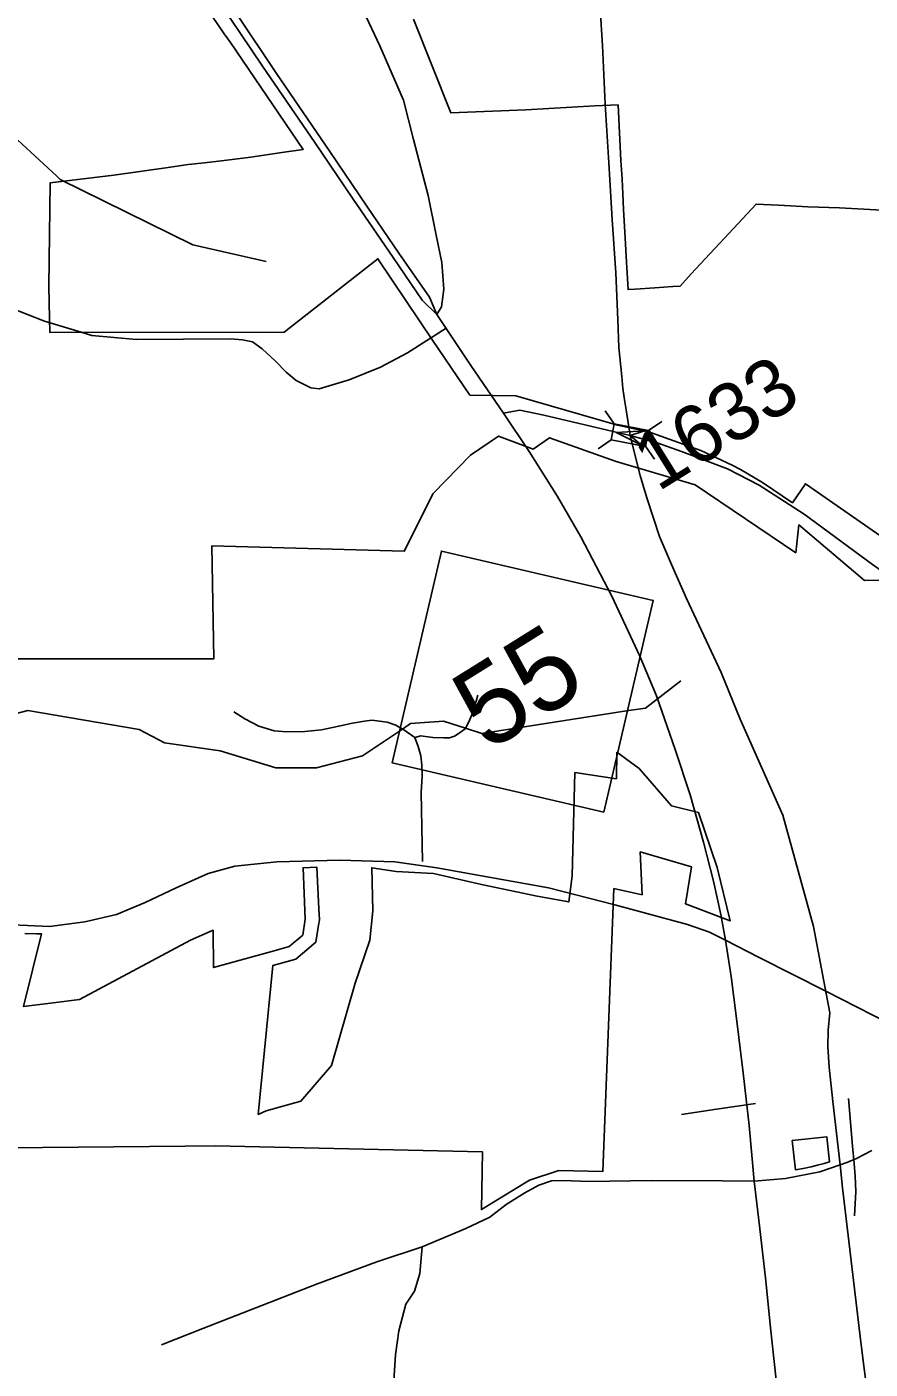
# Model space of a CAD drawing. Extents: x 2001466 to 31450019, y -30647475 to 847247.
# Drawn here: x 31421069 to 31424722, y -30638422 to -30632608 of the extents above; entities that cross this region are included whole.
import ezdxf

# ---------------------------------------------------------------- set-up
doc = ezdxf.new("R2010")
doc.units = 0
for name, color, linetype in [('Exist Boundary Political City Limit New', 7, 'Continuous'), ('Exist Boundary Political City Limit New Hole', 7, 'Continuous'), ('Exist Hydrographic Creek Single Shore', 7, 'Continuous'), ('Exist Railroad Mainline', 7, 'Continuous'), ('Exist Railroad Siding', 7, 'Continuous'), ('Exist Road Non-System Type 51', 7, 'Continuous'), ('Exist Road Primary NC Shield CELL', 7, 'Continuous'), ('Exist Road Primary NC Shield Number Label', 7, 'Continuous'), ('Exist Road Primary NC UnDivided 4 Lane Attributed', 7, 'Continuous'), ('Exist Road Secondary Structure Standard Bridge Attributed CELL', 7, 'Continuous'), ('Exist Road Secondary Structure Standard Bridge CELL', 7, 'Continuous'), ('Exist Road Secondary Type 41 Attributed', 7, 'Continuous'), ('Exist Road Secondary Type 51 Attributed', 7, 'Continuous'), ('Exist Road Secondary Type 51 Number Label', 7, 'Continuous'), ('Map Preparation Boundary City Limit Buffer Line', 7, 'Continuous')]:
    doc.layers.add(name, color=color, linetype=linetype)

msp = doc.modelspace()

# ---------------------------------------------------------------- linework, layer by layer
at = {"layer": 'Exist Boundary Political City Limit New'}
for points in [[(31424867.6, -30634883), (31424442.1, -30634586.8), (31424385.5, -30634669.2), (31424256.5, -30634581.6), (31424160.6, -30634525.9), (31424124.9, -30634506.9), (31423988.3, -30634442.6), (31423774.6, -30634366.6), (31423734.8, -30634355.8), (31423628.3, -30634332.5), (31423187.5, -30634206), (31422988.8, -30634203.9), (31422827.1, -30633965.5), (31422770.1, -30633881.4), (31422590.4, -30633612.5), (31422183.6, -30633930.3), (31421169.6, -30633932.1), (31421167.1, -30633871.6), (31421164.5, -30633730.9), (31421170.9, -30633283.6), (31421446.5, -30633251), (31421681.5, -30633217.4), (31421768.4, -30633204.4), (31421839.6, -30633197.1), (31421923.4, -30633186.6), (31422038.9, -30633171.8), (31422174.6, -30633153), (31422265.6, -30633140), (31421951.3, -30632676.3), (31421924.8, -30632638.3), (31421515.6, -30632036.3)], [(31422744.8, -30632575.1), (31422905.6, -30632979.8), (31423230.6, -30632967), (31423529.9, -30632950.5), (31423630.4, -30632946.5), (31423642.1, -30633187.4), (31423647.9, -30633267.3), (31423651.6, -30633331), (31423654.4, -30633399.1), (31423658.4, -30633472.8), (31423663.1, -30633547.9), (31423667.4, -30633627.5), (31423671.6, -30633697.9), (31423673.8, -30633746.1), (31423704.6, -30633744.3), (31423790.1, -30633738.5), (31423866.8, -30633732.5), (31423899.1, -30633730.7), (31423946.9, -30633678.3), (31424150.9, -30633460.5)], [(31424150.9, -30633460.5), (31424228.1, -30633375.6), (31424325.1, -30633381.1), (31424377.1, -30633383.4), (31424452.4, -30633387.3), (31424588.8, -30633391.9), (31425590.1, -30633446.9)], [(31424432, -30637552.5), (31424398.5, -30637558.1), (31424384.6, -30637431.4), (31424533.9, -30637415.1), (31424545.5, -30637524), (31424523.5, -30637530.9), (31424494.4, -30637538.5), (31424466, -30637545.8), (31424432, -30637552.5)]]:
    msp.add_lwpolyline(points, dxfattribs=at)
at = {"layer": 'Exist Boundary Political City Limit New Hole'}
for points in [[(31424894.1, -30635004.9), (31424697.1, -30635005.4), (31424412.9, -30634765.4), (31424399.6, -30634885.4), (31423964.4, -30634592.1), (31423622.4, -30634489.9), (31423333.8, -30634387.7), (31423262.6, -30634436.6), (31423112.8, -30634380.3), (31422991.5, -30634462.6), (31422829.1, -30634629.8), (31422704, -30634879), (31421870.4, -30634856.5), (31421879.3, -30635345.4), (31420751.3, -30635345.4)], [(31421060.6, -30636535.5), (31421111.3, -30636536.5), (31421132.4, -30636536.1), (31421055.3, -30636851.3), (31421183.8, -30636835.3), (31421298, -30636821.1), (31421778.8, -30636563.2), (31421876.5, -30636520.6), (31421878.1, -30636682.3), (31422140.1, -30636609.5), (31422205.6, -30636591.3), (31422264.8, -30636541.9), (31422275.6, -30636472.6), (31422265.9, -30636249.9), (31422325.9, -30636247.5), (31422334.1, -30636428.3), (31422336.4, -30636476.1), (31422333, -30636498), (31422320.9, -30636572.9), (31422234.3, -30636645.5), (31422135, -30636672.9), (31422072.1, -30637318.6), (31422106.3, -30637302.1), (31422256.6, -30637260.8), (31422389.1, -30637106.8), (31422491, -30636750.4), (31422554.8, -30636563.8), (31422567.4, -30636436.5), (31422563.1, -30636249.8), (31422669.3, -30636266.8), (31422830.6, -30636275.3), (31423038.5, -30636322), (31423280.5, -30636372.8), (31423416.3, -30636398.3), (31423431.5, -30636285.6), (31423443.1, -30635837.7), (31423622.9, -30635864.6), (31423625.1, -30635750.1), (31423721.9, -30635819.7), (31423861.1, -30635981.5), (31423978, -30636010.6), (31424058.9, -30636248.8), (31424115.1, -30636480.1), (31423921.9, -30636406), (31423948.8, -30636246.5), (31423726.4, -30636181.3), (31423735.3, -30636367.8)], [(31423735.3, -30636367.8), (31423612, -30636340.1), (31423564.9, -30637564.9), (31423373.9, -30637560.6), (31423246.5, -30637603.1), (31423038.5, -30637730.3), (31423042.8, -30637480.1), (31421885.8, -30637454.9), (31421755.5, -30637456.1), (31420673, -30637466.5), (31420678.9, -30637861.3)]]:
    msp.add_lwpolyline(points, dxfattribs=at)
at = {"layer": 'Exist Hydrographic Creek Single Shore'}
for points in [[(31421197.3, -30633253.6), (31420805.5, -30632892.7), (31419980.6, -30632360.8), (31419855.7, -30632328.6), (31419763.6, -30632234.9), (31419527.6, -30632112.9)], [(31422105.5, -30633624.8), (31421788.5, -30633552.7), (31421213.5, -30633268.7), (31421197.3, -30633253.6)], [(31423902.8, -30635439.9), (31423748.6, -30635558.2), (31423666.8, -30635570.9)], [(31422696.2, -30635649.8), (31422523.6, -30635766), (31422323.5, -30635817.7), (31422148.6, -30635817.4), (31421906.6, -30635743.6), (31421665.7, -30635709.1), (31421556.6, -30635651.1), (31421073.5, -30635569.1), (31420665.6, -30635675.6), (31420205, -30635659)], [(31423666.8, -30635570.9), (31423040.6, -30635668.3), (31422969.2, -30635645.8)], [(31422969.2, -30635645.8), (31422873.6, -30635615.7), (31422731.5, -30635625.9), (31422696.2, -30635649.8)]]:
    msp.add_lwpolyline(points, dxfattribs=at)
at = {"layer": 'Exist Railroad Mainline'}
for points in [[(31423682.2, -30634377.4), (31423665.2, -30634267.5), (31423659.5, -30634231.8), (31423650.5, -30634174.5), (31423646, -30634121.9), (31423633.5, -30633996.6), (31423629, -30633877.7), (31423620.5, -30633672.8), (31423605, -30633442.7), (31423589.6, -30633196.7), (31423574.4, -30632942.8), (31423563, -30632688.9), (31423543.8, -30632394.9)], [(31424531.9, -30636794.8), (31424476.8, -30636504.2), (31424344.4, -30636022.2), (31424158.8, -30635606.6), (31424077.3, -30635405), (31423926.7, -30635083.3), (31423861, -30634936), (31423810.1, -30634815.6), (31423784.1, -30634736.3), (31423754.6, -30634648), (31423726.3, -30634550.6), (31423701.4, -30634454.9), (31423682.2, -30634377.4)], [(31424592.7, -30637537.3), (31424559.8, -30637262.1), (31424544.9, -30637113.8), (31424538.7, -30637025.7), (31424540.1, -30636953.7), (31424547.7, -30636877.9), (31424531.9, -30636794.8)], [(31424715.1, -30638567.4), (31424682.5, -30638304.7), (31424602.2, -30637637), (31424592.7, -30637537.3)]]:
    msp.add_lwpolyline(points, dxfattribs=at)
at = {"layer": 'Exist Railroad Siding'}
for points in [[(31424652.4, -30637531.4), (31424645.9, -30637455.9), (31424628.1, -30637249.5)], [(31424653.7, -30637758.1), (31424659.8, -30637652.2), (31424657.2, -30637586.1), (31424652.4, -30637531.4)]]:
    msp.add_lwpolyline(points, dxfattribs=at)
at = {"layer": 'Exist Road Non-System Type 51'}
for p, q in [((31421175, -30633892), (31421247.3, -30633913.5)), ((31424226.1, -30637270.8), (31424056.9, -30637296)), ((31424056.9, -30637296), (31423905.4, -30637318.6))]:
    msp.add_line(p, q, dxfattribs=at)
for points in [[(31419816.9, -30633407.9), (31419909.2, -30633417.7), (31420052.4, -30633426.1), (31420164.8, -30633437.4), (31420282.7, -30633459.8), (31420369.8, -30633482.3), (31420440, -30633507.6), (31420496.2, -30633535.7), (31420590.7, -30633576.5), (31420719.4, -30633668.5), (31420832.8, -30633751.3), (31420998.2, -30633824.9), (31421145.3, -30633883.1), (31421175, -30633892)], [(31421247.3, -30633913.5), (31421305.1, -30633930.8), (31421350.7, -30633944.4), (31421543.7, -30633962.6), (31421950.9, -30633959.8), (31422003.4, -30633964.3), (31422046.3, -30633972), (31422089.2, -30634002.7), (31422145.9, -30634056.3), (31422192.6, -30634103.8), (31422235.5, -30634139.1), (31422299.9, -30634171.3), (31422335.6, -30634176.1), (31422466, -30634136.3), (31422601, -30634082.2), (31422718.5, -30634020.3), (31422885.4, -30633913.5)], [(31422969.2, -30635645.8), (31422984.2, -30635618), (31422996.3, -30635588.1), (31423008.4, -30635554.1), (31423022.4, -30635502.2)], [(31421966.4, -30635575.2), (31422014.2, -30635605.4), (31422074.2, -30635637.4), (31422140.2, -30635657.6), (31422196.1, -30635661.9), (31422274.1, -30635660.1), (31422346.1, -30635652.2), (31422420.2, -30635636.5), (31422480.3, -30635624.5), (31422532.3, -30635614.8), (31422564.2, -30635610.8), (31422596.3, -30635614.9), (31422630.2, -30635619), (31422668.1, -30635633.2), (31422696.2, -30635649.8)], [(31422696.2, -30635649.8), (31422702.1, -30635653.3), (31422750.1, -30635685.2)], [(31422750.1, -30635685.2), (31422776, -30635679.4), (31422828.1, -30635685.6), (31422874, -30635687.8), (31422900, -30635687.7), (31422922, -30635679.7), (31422938, -30635669.9), (31422968, -30635647.9), (31422969.2, -30635645.8)], [(31422750.1, -30635685.2), (31422763.8, -30635725.3), (31422775.8, -30635765.4), (31422779.8, -30635805.5), (31422781.6, -30635853.3), (31422777.4, -30635923.4), (31422783.8, -30636222.9)]]:
    msp.add_lwpolyline(points, dxfattribs=at)
at = {"layer": 'Exist Road Primary NC Shield CELL'}
msp.add_lwpolyline([(31423569.2, -30636009.4), (31423782.4, -30635092), (31422864.9, -30634878.8), (31422651.8, -30635796.2), (31423569.2, -30636009.4)], dxfattribs=at)
at = {"layer": 'Exist Road Primary NC UnDivided 4 Lane Attributed'}
for points in [[(31422845.4, -30633853.5), (31422781.9, -30633792), (31422655.5, -30633606.5), (31422480.2, -30633350.5), (31422317.2, -30633109.4), (31422090.6, -30632778.7), (31421902.2, -30632500), (31421771.6, -30632304.7), (31421711.3, -30632215.5)], [(31422845.4, -30633853.5), (31422813.3, -30633778.3), (31422680.2, -30633587.6), (31422541.9, -30633384.9), (31422381.5, -30633147.8), (31422151, -30632809.9), (31421976.3, -30632548.7), (31421825, -30632325.2), (31421737.4, -30632197.1)], [(31423133.8, -30634281.1), (31422992.4, -30634074.2), (31422845.4, -30633853.5)], [(31424095.8, -30636564), (31424076, -30636452.8), (31424044, -30636308.3), (31423999.8, -30636138.6), (31423943.1, -30635934.7), (31423877.2, -30635737.7), (31423797.1, -30635505.9), (31423724.6, -30635333.6), (31423603.6, -30635073.5), (31423468.3, -30634816.5), (31423367.5, -30634642.5), (31423245.1, -30634447.3), (31423133.8, -30634281.1)], [(31424220.4, -30637608), (31424198.1, -30637366.1), (31424171.9, -30637138.5), (31424143.7, -30636903.1), (31424120.7, -30636721.5), (31424095.8, -30636564)], [(31424905.9, -30643922.8), (31424855.6, -30643460.2), (31424811.8, -30643051.4), (31424758, -30642545.7), (31424735, -30642339), (31424713.8, -30642139.9), (31424653.5, -30641574.3), (31424601.3, -30641107.1), (31424571.7, -30640818.1), (31424541.8, -30640543), (31424509.5, -30640240.2), (31424484.9, -30640017.4), (31424461.1, -30639826.8), (31424431.9, -30639547.8), (31424414.3, -30639386.5), (31424400.5, -30639243.5), (31424381.3, -30639066), (31424360.1, -30638870), (31424337.1, -30638669.5), (31424315.6, -30638468.1), (31424291, -30638242.2), (31424270.3, -30638039.3), (31424243.4, -30637800.3), (31424220.4, -30637608)]]:
    msp.add_lwpolyline(points, dxfattribs=at)
at = {"layer": 'Exist Road Secondary Structure Standard Bridge Attributed CELL'}
msp.add_lwpolyline([(31423682.2, -30634377.4), (31423744.1, -30634357.7), (31423622.4, -30634365.2), (31423731.6, -30634419.6), (31423682.2, -30634377.4)], dxfattribs=at)
at = {"layer": 'Exist Road Secondary Structure Standard Bridge CELL'}
for p, q in [((31423574.9, -30634270.8), (31423613.8, -30634327.8)), ((31423762.2, -30634356), (31423819.2, -30634317.1)), ((31423543.7, -30634436), (31423600.7, -30634397.1)), ((31423749.4, -30634423.8), (31423788.4, -30634480.8))]:
    msp.add_line(p, q, dxfattribs=at)
msp.add_lwpolyline([(31423600.7, -30634397.1), (31423749.2, -30634425.1), (31423762.3, -30634355.7), (31423613.8, -30634327.8), (31423600.7, -30634397.1)], dxfattribs=at)
at = {"layer": 'Exist Road Secondary Type 41 Attributed'}
msp.add_lwpolyline([(31422845.4, -30633853.5), (31422865.9, -30633820), (31422875.5, -30633743.5), (31422867.3, -30633628.6), (31422842.7, -30633509.7), (31422807.2, -30633338.8), (31422744.3, -30633095.4), (31422700.6, -30632925.9), (31422598.3, -30632690.5), (31422528.3, -30632540.8), (31422510.2, -30632503)], dxfattribs=at)
at = {"layer": 'Exist Road Secondary Type 51 Attributed'}
for points in [[(31423682.2, -30634377.4), (31423633.5, -30634366), (31423308.2, -30634289.2), (31423205.2, -30634268.3), (31423133.8, -30634281.1)], [(31425448.5, -30636171), (31425334.3, -30636106.2), (31425244.9, -30636028.9), (31425146, -30635900), (31425091.3, -30635821.9), (31425065.5, -30635741.4), (31425059.1, -30635575.5), (31425051.8, -30635416.5), (31425022.1, -30635271.6), (31424985.1, -30635170.1), (31424940, -30635104.1), (31424854.7, -30635023.6), (31424732.4, -30634936.6), (31424436.3, -30634718.4), (31424241.6, -30634592.8), (31424104.8, -30634521.9), (31423905.2, -30634447.8), (31423799.9, -30634409.6), (31423682.2, -30634377.4)], [(31424095.8, -30636564), (31424025.8, -30636528.5), (31423930.4, -30636495.9), (31423616.9, -30636410.6), (31423328.8, -30636336.5), (31422845.3, -30636251.1), (31422663.5, -30636223.8), (31422425.3, -30636217.3), (31422151.8, -30636223.8), (31421970.7, -30636243.1), (31421854.9, -30636275.3), (31421716.5, -30636336.5), (31421581.3, -30636400.9), (31421457.4, -30636453.2), (31421319.9, -30636483.8), (31421167.8, -30636504), (31420909.9, -30636493.5), (31420602.6, -30636479), (31420398.2, -30636464.5), (31420228.5, -30636477.4), (31420096.5, -30636504.8), (31419972.6, -30636549.8), (31419892, -30636597.9)], [(31424530.5, -30636784.8), (31424241.8, -30636639.1), (31424095.8, -30636564)], [(31425184.5, -30637118.7), (31425027.7, -30637037.8), (31424733.4, -30636888.1), (31424530.5, -30636784.8)], [(31424729.2, -30637474.8), (31424662.8, -30637508.7), (31424620.9, -30637526.3), (31424592.7, -30637537.3)], [(31424592.7, -30637537.3), (31424503.8, -30637567.4), (31424356, -30637596.4), (31424220.4, -30637608)], [(31424220.4, -30637608), (31424082.4, -30637606.7), (31423773.3, -30637605), (31423504.6, -30637608.2), (31423390.8, -30637604.2), (31423341.7, -30637605.8), (31423287, -30637624.3), (31423226.6, -30637657.3), (31423145, -30637708.8), (31423074.2, -30637763.6), (31422971.2, -30637812.7), (31422782.1, -30637891.6)], [(31422782.1, -30637891.6), (31422585, -30637956.8), (31422324.3, -30638053.4), (31422120, -30638132.3), (31421831.5, -30638245), (31421652.9, -30638316.7)], [(31422782.1, -30637891.6), (31422772, -30638007.5), (31422747.9, -30638083.2), (31422710.9, -30638139.6), (31422680.3, -30638255.5), (31422665.8, -30638360.2), (31422659.4, -30638471.3), (31422655.8, -30638690.3), (31422645.3, -30638975.3), (31422637.7, -30639252.3), (31422636.1, -30639494.6), (31422631.3, -30639573.5), (31422611.9, -30639631.5), (31422558.4, -30639683.8), (31422489.2, -30639722.4), (31422367, -30639755.5), (31422230.2, -30639774.8), (31422004.9, -30639752.2), (31421846.3, -30639735.6)]]:
    msp.add_lwpolyline(points, dxfattribs=at)
at = {"layer": 'Map Preparation Boundary City Limit Buffer Line'}
for points in [[(31424867.6, -30634883), (31424442.1, -30634586.8), (31424385.5, -30634669.2), (31424256.5, -30634581.6), (31424160.6, -30634525.9), (31424124.9, -30634506.9), (31423988.3, -30634442.6), (31423774.6, -30634366.6), (31423734.8, -30634355.8), (31423628.3, -30634332.5), (31423187.5, -30634206), (31422988.8, -30634203.9), (31422827.1, -30633965.5), (31422770.1, -30633881.4), (31422590.4, -30633612.5), (31422183.6, -30633930.3), (31421169.6, -30633932.1), (31421167.1, -30633871.6), (31421164.5, -30633730.9), (31421170.9, -30633283.6), (31421446.5, -30633251), (31421681.5, -30633217.4), (31421768.4, -30633204.4), (31421839.6, -30633197.1), (31421923.4, -30633186.6), (31422038.9, -30633171.8), (31422174.6, -30633153), (31422265.6, -30633140), (31421951.3, -30632676.3), (31421924.8, -30632638.3), (31421515.6, -30632036.3)], [(31422744.8, -30632575.1), (31422905.6, -30632979.8), (31423230.6, -30632967), (31423529.9, -30632950.5), (31423630.4, -30632946.5), (31423642.1, -30633187.4), (31423647.9, -30633267.3), (31423651.6, -30633331), (31423654.4, -30633399.1), (31423658.4, -30633472.8), (31423663.1, -30633547.9), (31423667.4, -30633627.5), (31423671.6, -30633697.9), (31423673.8, -30633746.1), (31423704.6, -30633744.3), (31423790.1, -30633738.5), (31423866.8, -30633732.5), (31423899.1, -30633730.7), (31423946.9, -30633678.3), (31424150.9, -30633460.5)], [(31424150.9, -30633460.5), (31424228.1, -30633375.6), (31424325.1, -30633381.1), (31424377.1, -30633383.4), (31424452.4, -30633387.3), (31424588.8, -30633391.9), (31425590.1, -30633446.9)], [(31424894.1, -30635004.9), (31424697.1, -30635005.4), (31424412.9, -30634765.4), (31424399.6, -30634885.4), (31423964.4, -30634592.1), (31423622.4, -30634489.9), (31423333.8, -30634387.7), (31423262.6, -30634436.6), (31423112.8, -30634380.3), (31422991.5, -30634462.6), (31422829.1, -30634629.8), (31422704, -30634879), (31421870.4, -30634856.5), (31421879.3, -30635345.4), (31420751.3, -30635345.4)], [(31421060.6, -30636535.5), (31421111.3, -30636536.5), (31421132.4, -30636536.1), (31421055.3, -30636851.3), (31421183.8, -30636835.3), (31421298, -30636821.1), (31421778.8, -30636563.2), (31421876.5, -30636520.6), (31421878.1, -30636682.3), (31422140.1, -30636609.5), (31422205.6, -30636591.3), (31422264.8, -30636541.9), (31422275.6, -30636472.6), (31422265.9, -30636249.9), (31422325.9, -30636247.5), (31422334.1, -30636428.3), (31422336.4, -30636476.1), (31422333, -30636498), (31422320.9, -30636572.9), (31422234.3, -30636645.5), (31422135, -30636672.9), (31422072.1, -30637318.6), (31422106.3, -30637302.1), (31422256.6, -30637260.8), (31422389.1, -30637106.8), (31422491, -30636750.4), (31422554.8, -30636563.8), (31422567.4, -30636436.5), (31422563.1, -30636249.8), (31422669.3, -30636266.8), (31422830.6, -30636275.3), (31423038.5, -30636322), (31423280.5, -30636372.8), (31423416.3, -30636398.3), (31423431.5, -30636285.6), (31423443.1, -30635837.7), (31423622.9, -30635864.6), (31423625.1, -30635750.1), (31423721.9, -30635819.7), (31423861.1, -30635981.5), (31423978, -30636010.6), (31424058.9, -30636248.8), (31424115.1, -30636480.1), (31423921.9, -30636406), (31423948.8, -30636246.5), (31423726.4, -30636181.3), (31423735.3, -30636367.8)], [(31423735.3, -30636367.8), (31423612, -30636340.1), (31423564.9, -30637564.9), (31423373.9, -30637560.6), (31423246.5, -30637603.1), (31423038.5, -30637730.3), (31423042.8, -30637480.1), (31421885.8, -30637454.9), (31421755.5, -30637456.1), (31420673, -30637466.5), (31420678.9, -30637861.3)], [(31424432, -30637552.5), (31424398.5, -30637558.1), (31424384.6, -30637431.4), (31424533.9, -30637415.1), (31424545.5, -30637524), (31424523.5, -30637530.9), (31424494.4, -30637538.5), (31424466, -30637545.8), (31424432, -30637552.5)]]:
    msp.add_lwpolyline(points, dxfattribs=at)

# ---------------------------------------------------------------- texts
at = {"layer": 'Exist Road Primary NC Shield Number Label'}
msp.add_text('55', height=350, rotation=31.91803, dxfattribs=at).set_placement((31423064.3, -30635750.6))
at = {"layer": 'Exist Road Secondary Type 51 Number Label'}
msp.add_text('1633', height=250, rotation=31.91803, dxfattribs=at).set_placement((31423802.6, -30634624))

doc.saveas('drawing.dxf')
